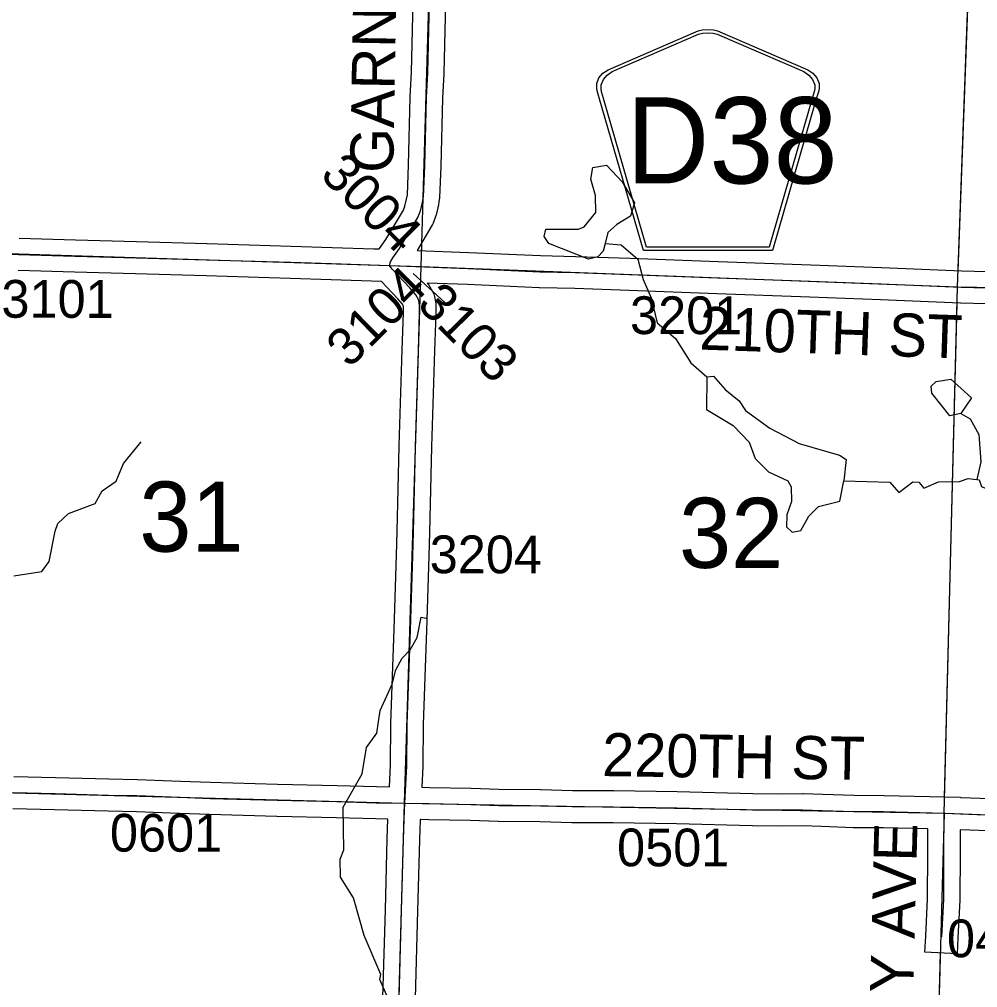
# Model space of a CAD drawing. Extents: x -157.2 to -99.3, y 12.2 to 46.2.
# Drawn here: x -134.532 to -132.754, y 28.332 to 30.127 of the extents above; entities that cross this region are included whole.
import ezdxf

# ---------------------------------------------------------------- set-up
doc = ezdxf.new("R2010")
doc.units = 0
for name, color, linetype in [('tdCoHydroRiver', 7, 'Continuous'), ('tdCoSecRdNmbr', 7, 'Continuous'), ('tdCoSecRdTxt', 7, 'Continuous'), ('tdCoSecRteBand', 7, 'Continuous'), ('tdCoSecRteCL', 7, 'Continuous'), ('tdCoSectLine', 7, 'Continuous'), ('tdCoSectLinePart', 7, 'Continuous'), ('tdCoSectNmbr', 7, 'Continuous'), ('tdCoShieldCoRteHrd', 7, 'Continuous'), ('tdCoSurfAsphalt', 7, 'Continuous'), ('tdCoSurfGravel', 7, 'Continuous'), ('tdCoTwpBndryShd', 7, 'Continuous')]:
    doc.layers.add(name, color=color, linetype=linetype)

msp = doc.modelspace()

# ---------------------------------------------------------------- linework, layer by layer
at = {"layer": 'tdCoHydroRiver'}
for points in [[(-133.4455, 29.7116), (-133.4491, 29.6975), (-133.4589, 29.6868), (-133.4764, 29.6826), (-133.5497, 29.7116), (-133.5588, 29.7245), (-133.5552, 29.7386), (-133.4952, 29.7384), (-133.4841, 29.7428), (-133.4628, 29.769), (-133.4634, 29.8006), (-133.472, 29.8309), (-133.4681, 29.8529), (-133.4428, 29.8569), (-133.4137, 29.826), (-133.3912, 29.7874), (-133.3982, 29.7623), (-133.4239, 29.7473), (-133.4402, 29.732), (-133.4455, 29.7116)], [(-133.4455, 29.7116), (-133.4156, 29.7092), (-133.3848, 29.683), (-133.3749, 29.6448), (-133.3601, 29.6111), (-133.3489, 29.565), (-133.315, 29.5356), (-133.2864, 29.4905), (-133.2571, 29.4643)], [(-133.2571, 29.4643), (-133.2573, 29.4043), (-133.2077, 29.3744), (-133.1786, 29.3435), (-133.1669, 29.3131), (-133.1424, 29.2887), (-133.1066, 29.2718), (-133.1006, 29.2606), (-133.0998, 29.2337)], [(-133.2571, 29.4643), (-133.2445, 29.4655), (-133.2231, 29.4412), (-133.1969, 29.4199), (-133.1848, 29.4021), (-133.14, 29.3692), (-133.0856, 29.3407), (-133.0105, 29.3195), (-132.9981, 29.3112), (-133.0024, 29.2719)], [(-132.7856, 29.3964), (-132.8062, 29.3923), (-132.8397, 29.4344), (-132.8409, 29.4471), (-132.8312, 29.4562), (-132.8042, 29.4602), (-132.7658, 29.4258), (-132.7856, 29.3964)], [(-132.7856, 29.3964), (-132.7685, 29.3864), (-132.752, 29.3575), (-132.7488, 29.3069), (-132.7561, 29.2739)], [(-134.5427, 29.0957), (-134.4904, 29.1035), (-134.4772, 29.1221), (-134.4659, 29.1786), (-134.4608, 29.1926), (-134.4412, 29.211), (-134.3917, 29.2299), (-134.3784, 29.2532), (-134.3525, 29.2713), (-134.3389, 29.3041), (-134.3061, 29.3441)], [(-133.0998, 29.2337), (-133.1085, 29.2087), (-133.1091, 29.1866), (-133.0984, 29.1768), (-133.0825, 29.1795), (-133.0675, 29.2059), (-133.0496, 29.2243), (-133.0098, 29.2342), (-133.0024, 29.2719)], [(-133.0024, 29.2719), (-132.9172, 29.2693), (-132.9004, 29.2499), (-132.8746, 29.2696), (-132.8636, 29.2693), (-132.8544, 29.2579), (-132.8272, 29.2698), (-132.7878, 29.2702), (-132.7718, 29.276), (-132.7561, 29.2739)], [(-132.7561, 29.2739), (-132.7514, 29.2738), (-132.747, 29.261), (-132.7174, 29.2475), (-132.6619, 29.2569), (-132.6527, 29.2487)], [(-133.825, 28.259), (-133.8634, 28.347), (-133.8615, 28.3564), (-133.8926, 28.4284), (-133.9126, 28.4985), (-133.9367, 28.5371), (-133.9373, 28.5703), (-133.9304, 28.5875), (-133.9312, 28.6665), (-133.8962, 28.7286), (-133.8885, 28.7773), (-133.8688, 28.8036), (-133.8628, 28.8461), (-133.8408, 28.8944), (-133.8337, 28.921), (-133.822, 28.9428), (-133.8073, 28.9581), (-133.794, 28.9814), (-133.7866, 29.0191), (-133.7772, 29.0172)]]:
    msp.add_lwpolyline(points, dxfattribs=at)
at = {"layer": 'tdCoSecRdNmbr'}
msp.add_line((-133.7426, 29.6026), (-133.8018, 29.6559), dxfattribs=at)
at = {"layer": 'tdCoSecRteBand'}
for points in [[(-133.8645, 29.7018), (-133.8639, 29.7026), (-133.8521, 29.719), (-133.8198, 29.7733), (-133.8169, 29.781), (-133.8144, 29.7915), (-133.8124, 29.8019), (-133.8101, 29.8568), (-133.8069, 29.983), (-133.8069, 29.9834), (-133.8069, 29.9837), (-133.8047, 30.0292), (-133.801, 30.1874)], [(-133.741, 30.1858), (-133.7447, 30.0274), (-133.7447, 30.0271), (-133.7447, 30.0267), (-133.7469, 29.9812), (-133.7501, 29.855), (-133.7501, 29.8547), (-133.7501, 29.8545), (-133.7526, 29.7972), (-133.7527, 29.7951), (-133.7531, 29.7931), (-133.7555, 29.7798), (-133.7557, 29.7789), (-133.7559, 29.7781), (-133.7591, 29.765), (-133.7595, 29.7633), (-133.7601, 29.7616), (-133.7646, 29.7498), (-133.7655, 29.7473), (-133.7669, 29.745), (-133.7941, 29.6991), (-133.6985, 29.6954), (-133.6984, 29.6954), (-133.6983, 29.6954), (-133.5655, 29.6895), (-133.5004, 29.688), (-133.5003, 29.688), (-133.5001, 29.688), (-133.399, 29.6846), (-133.3989, 29.6846), (-133.3989, 29.6846), (-133.2361, 29.6784), (-133.0638, 29.672), (-132.9326, 29.6673), (-132.9325, 29.6673), (-132.9324, 29.6673), (-132.7839, 29.6609), (-132.5956, 29.656)], [(-134.5328, 29.7216), (-134.4282, 29.7186), (-134.3148, 29.7154), (-134.1841, 29.7117), (-134.1841, 29.7117), (-134.184, 29.7117), (-134.0279, 29.707), (-134.0279, 29.707), (-134.0279, 29.707), (-133.9519, 29.7045), (-133.9519, 29.7045), (-133.9519, 29.7045), (-133.8743, 29.702), (-133.8743, 29.7022), (-133.8645, 29.7018)], [(-133.8456, 28.7045), (-133.8436, 28.7442), (-133.8429, 28.821), (-133.8429, 28.8214), (-133.8429, 28.8218), (-133.8379, 28.9621), (-133.8379, 28.9621), (-133.8379, 28.9621), (-133.8367, 28.9963), (-133.8325, 29.1338), (-133.8313, 29.1776), (-133.8276, 29.3361), (-133.8276, 29.3362), (-133.8276, 29.3364), (-133.8219, 29.5147), (-133.8219, 29.5147), (-133.8219, 29.5147), (-133.8197, 29.5832), (-133.8197, 29.5948), (-133.8202, 29.597), (-133.8216, 29.5996), (-133.8299, 29.6094), (-133.8602, 29.6415), (-133.9539, 29.6446), (-134.0298, 29.647), (-134.1858, 29.6517), (-134.3165, 29.6554), (-134.4299, 29.6586), (-134.5347, 29.6616)], [(-132.5968, 29.596), (-132.7857, 29.6009), (-132.786, 29.6009), (-132.7863, 29.6009), (-132.9348, 29.6074), (-133.0659, 29.612), (-133.066, 29.612), (-133.066, 29.612), (-133.2384, 29.6184), (-133.2384, 29.6184), (-133.2384, 29.6184), (-133.4011, 29.6246), (-133.502, 29.6281), (-133.5671, 29.6295), (-133.5675, 29.6295), (-133.5678, 29.6296), (-133.7009, 29.6355), (-133.7758, 29.6383), (-133.7739, 29.6361), (-133.7721, 29.634), (-133.7708, 29.6316), (-133.7656, 29.6225), (-133.7632, 29.6183), (-133.7623, 29.6135), (-133.7603, 29.6037), (-133.7597, 29.6008), (-133.7597, 29.5978), (-133.7597, 29.5828), (-133.7597, 29.5823), (-133.7597, 29.5818), (-133.7619, 29.5127), (-133.7676, 29.3346), (-133.7713, 29.1761), (-133.7713, 29.1761), (-133.7713, 29.176), (-133.7725, 29.1321), (-133.7725, 29.1321), (-133.7726, 29.132), (-133.7767, 28.9944), (-133.7767, 28.9943), (-133.7767, 28.9943), (-133.778, 28.96), (-133.7829, 28.8201), (-133.7836, 28.743), (-133.7836, 28.7424), (-133.7837, 28.7418), (-133.7856, 28.7034), (-133.7712, 28.7032), (-133.7712, 28.7032), (-133.7712, 28.7032), (-133.6942, 28.7017), (-133.694, 28.7017), (-133.6938, 28.7017), (-133.6424, 28.7), (-133.5651, 28.6992), (-133.5648, 28.6992), (-133.5646, 28.6992), (-133.5062, 28.6978), (-133.4298, 28.6973), (-133.4296, 28.6973), (-133.4295, 28.6973), (-133.3121, 28.6955), (-133.312, 28.6955), (-133.3118, 28.6955), (-133.1715, 28.6918), (-133.1232, 28.6916), (-133.079, 28.6918), (-133.0784, 28.6918), (-133.0778, 28.6918), (-133.042, 28.6906), (-132.9835, 28.6886), (-132.9287, 28.6884), (-132.9284, 28.6884), (-132.9281, 28.6884), (-132.8159, 28.6855), (-132.7862, 28.6853), (-132.7862, 28.6847), (-132.7856, 28.6847), (-132.7857, 28.6845), (-132.7316, 28.6827)], [(-134.5425, 28.7236), (-134.4652, 28.7217), (-134.4652, 28.7217), (-134.4651, 28.7217), (-134.3662, 28.719), (-134.3139, 28.7182), (-134.3135, 28.7182), (-134.3131, 28.7182), (-134.2333, 28.715), (-134.1774, 28.713), (-134.0531, 28.7093), (-133.9427, 28.7069), (-133.9427, 28.7069), (-133.9426, 28.7069), (-133.8695, 28.7049), (-133.8456, 28.7045)], [(-133.8577, 28.3138), (-133.8532, 28.476), (-133.8498, 28.6077), (-133.8498, 28.6078), (-133.8498, 28.6079), (-133.8486, 28.6445), (-133.8707, 28.6449), (-133.8708, 28.6449), (-133.871, 28.6449), (-133.9441, 28.6469), (-134.0545, 28.6494), (-134.0547, 28.6494), (-134.0548, 28.6494), (-134.1793, 28.6531), (-134.1794, 28.6531), (-134.1795, 28.6531), (-134.2354, 28.655), (-134.2355, 28.655), (-134.2356, 28.655), (-134.3151, 28.6582), (-134.3672, 28.659), (-134.3674, 28.659), (-134.3676, 28.659), (-134.4667, 28.6617), (-134.5441, 28.6637)], [(-132.7338, 28.6227), (-132.7866, 28.6245), (-132.7869, 28.5812), (-132.7874, 28.4956), (-132.7874, 28.495), (-132.7874, 28.4943), (-132.7909, 28.4245), (-132.7923, 28.3945), (-132.8523, 28.3975), (-132.8508, 28.4275), (-132.8474, 28.4966), (-132.8469, 28.5815), (-132.8469, 28.5815), (-132.8469, 28.5815), (-132.8466, 28.6262), (-132.8472, 28.6263), (-132.9293, 28.6284), (-132.9842, 28.6286), (-132.9847, 28.6286), (-132.9851, 28.6286), (-133.044, 28.6306), (-133.044, 28.6306), (-133.0441, 28.6306), (-133.0792, 28.6318), (-133.123, 28.6316), (-133.1232, 28.6316), (-133.1233, 28.6316), (-133.1722, 28.6318), (-133.1725, 28.6318), (-133.1728, 28.6318), (-133.3132, 28.6355), (-133.4303, 28.6373), (-133.5068, 28.6378), (-133.5071, 28.6378), (-133.5074, 28.6378), (-133.5659, 28.6392), (-133.6433, 28.64), (-133.6437, 28.64), (-133.644, 28.64), (-133.6956, 28.6417), (-133.7723, 28.6432), (-133.7876, 28.6435), (-133.7886, 28.6435), (-133.7886, 28.6432), (-133.7898, 28.606), (-133.7933, 28.4745), (-133.7933, 28.4744), (-133.7933, 28.4744), (-133.7977, 28.3122)]]:
    msp.add_lwpolyline(points, dxfattribs=at)
at = {"layer": 'tdCoSecRteCL'}
for points in [[(-133.8454, 29.671), (-133.8437, 29.6779), (-133.8395, 29.6851), (-133.827, 29.7026), (-133.7927, 29.7603), (-133.7882, 29.7721), (-133.785, 29.7852), (-133.7826, 29.7985), (-133.7801, 29.8557), (-133.7769, 29.9823), (-133.7747, 30.0281), (-133.771, 30.1867), (-133.7663, 30.3268), (-133.7655, 30.3534), (-133.7611, 30.4839), (-133.7611, 30.5297), (-133.7577, 30.6205), (-133.7577, 30.6653)], [(-135.7546, 29.7387), (-135.7129, 29.7365), (-135.5953, 29.7313), (-135.433, 29.7246), (-135.2737, 29.719), (-135.1181, 29.7133), (-135.0742, 29.7116), (-134.9526, 29.7069), (-134.7916, 29.7007), (-134.7378, 29.699), (-134.6222, 29.6953), (-134.5339, 29.6916), (-134.4291, 29.6886), (-134.3157, 29.6854), (-134.1849, 29.6817), (-134.0288, 29.677), (-133.9529, 29.6746), (-133.8454, 29.671)], [(-133.8171, 28.674), (-133.8136, 28.7433), (-133.8129, 28.8207), (-133.808, 28.9611), (-133.8067, 28.9953), (-133.8025, 29.1329), (-133.8013, 29.1768), (-133.7976, 29.3354), (-133.7919, 29.5137), (-133.7897, 29.5828), (-133.7897, 29.5978), (-133.7917, 29.6077), (-133.7969, 29.6168), (-133.8075, 29.6294), (-133.8403, 29.6641), (-133.8454, 29.671)], [(-133.8454, 29.671), (-133.6996, 29.6654), (-133.5665, 29.6595), (-133.5011, 29.658), (-133.4, 29.6546), (-133.2372, 29.6484), (-133.0649, 29.642), (-132.9337, 29.6373), (-132.785, 29.6309), (-132.5961, 29.626), (-132.5043, 29.6255), (-132.3921, 29.6243), (-132.3019, 29.623), (-132.2882, 29.6225)], [(-132.8164, 28.6555), (-132.8144, 28.6554), (-132.7326, 28.6527), (-132.6312, 28.6475), (-132.5658, 28.6438), (-132.4859, 28.6399), (-132.4083, 28.6359), (-132.3896, 28.6352), (-132.3715, 28.6345), (-132.3592, 28.6355), (-132.3533, 28.6377), (-132.3471, 28.6433), (-132.3404, 28.6542), (-132.3377, 28.6617), (-132.3279, 28.6885), (-132.3195, 28.7183), (-132.3183, 28.7262), (-132.3173, 28.7415), (-132.3175, 28.8103), (-132.317, 28.8244)], [(-134.5434, 28.6936), (-134.466, 28.6917), (-134.3668, 28.689), (-134.3143, 28.6882), (-134.2344, 28.685), (-134.1784, 28.683), (-134.0539, 28.6793), (-133.9434, 28.6769), (-133.8701, 28.6749), (-133.8171, 28.674)], [(-133.8436, 27.7293), (-133.8435, 27.7468), (-133.8398, 27.8284), (-133.8383, 27.9273), (-133.8368, 27.9847), (-133.8329, 28.1068), (-133.8321, 28.1507), (-133.8292, 28.2634), (-133.8277, 28.313), (-133.8233, 28.4752), (-133.8198, 28.6069), (-133.8186, 28.6444), (-133.8171, 28.674)], [(-133.8171, 28.674), (-133.7718, 28.6732), (-133.6948, 28.6717), (-133.643, 28.67), (-133.5653, 28.6692), (-133.5067, 28.6678), (-133.43, 28.6673), (-133.3126, 28.6655), (-133.172, 28.6618), (-133.1232, 28.6616), (-133.0788, 28.6618), (-133.043, 28.6606), (-132.9841, 28.6586), (-132.9289, 28.6584), (-132.8164, 28.6555)], [(-132.8208, 28.426), (-132.8174, 28.4958), (-132.8169, 28.5814), (-132.8164, 28.6555)]]:
    msp.add_lwpolyline(points, dxfattribs=at)
at = {"layer": 'tdCoSectLine'}
for points in [[(-133.7867, 29.6691), (-133.758, 30.6653)], [(-132.792, 29.6312), (-132.7551, 30.6305)], [(-134.7505, 29.6994), (-133.7867, 29.6691)], [(-133.8175, 28.674), (-133.7867, 29.6691)], [(-133.7867, 29.6691), (-132.792, 29.6312)], [(-132.8168, 28.6555), (-132.792, 29.6312)], [(-132.792, 29.6312), (-132.2886, 29.6225), (-131.7931, 29.6085)], [(-134.7778, 28.6994), (-133.8175, 28.674)], [(-133.844, 27.7293), (-133.8175, 28.674)], [(-133.8175, 28.674), (-132.8168, 28.6555)], [(-132.8168, 28.6555), (-132.843, 27.6945)], [(-132.8168, 28.6555), (-131.8229, 28.6156)]]:
    msp.add_lwpolyline(points, dxfattribs=at)
at = {"layer": 'tdCoSectLinePart'}
for points in [[(-132.7908, 29.6612), (-132.7562, 30.6005)], [(-133.7858, 29.6988), (-133.7853, 29.7146)], [(-132.816, 28.6854), (-132.7927, 29.6012)], [(-132.8239, 28.3961), (-132.8422, 27.7245)]]:
    msp.add_lwpolyline(points, dxfattribs=at)
at = {"layer": 'tdCoShieldCoRteHrd'}
for points in [[(-133.3746, 29.6988), (-133.4565, 29.9817), (-133.4604, 29.9949), (-133.4611, 30.0007), (-133.4611, 30.0086), (-133.4569, 30.0189), (-133.4496, 30.0274), (-133.44, 30.034), (-133.2727, 30.1064), (-133.2652, 30.108), (-133.2548, 30.1089), (-133.2444, 30.108), (-133.2369, 30.1064), (-133.0696, 30.034), (-133.06, 30.0274), (-133.0527, 30.0189), (-133.0485, 30.0086), (-133.0485, 30.0007), (-133.0492, 29.9949), (-133.0531, 29.9817), (-133.135, 29.6988)], [(-133.3687, 29.7051), (-133.4484, 29.9804), (-133.4522, 29.993), (-133.4529, 29.9987), (-133.4529, 30.0062), (-133.4488, 30.0161), (-133.4418, 30.0242), (-133.4326, 30.0307), (-133.272, 30.1001), (-133.2648, 30.1017), (-133.2548, 30.1026), (-133.2448, 30.1017), (-133.2376, 30.1001), (-133.077, 30.0307), (-133.0678, 30.0242), (-133.0608, 30.0161), (-133.0567, 30.0062), (-133.0567, 29.9987), (-133.0574, 29.993), (-133.0612, 29.9804), (-133.1409, 29.7051)]]:
    msp.add_lwpolyline(points, close=True, dxfattribs=at)
at = {"layer": 'tdCoSurfAsphalt'}
msp.add_lwpolyline([(-134.5339, 29.6916), (-134.4291, 29.6886), (-134.3157, 29.6854), (-134.1849, 29.6817), (-134.0288, 29.677), (-133.9529, 29.6746), (-133.8454, 29.671), (-133.6996, 29.6654), (-133.5665, 29.6595), (-133.5011, 29.658), (-133.4, 29.6546), (-133.2372, 29.6484), (-133.0649, 29.642), (-132.9337, 29.6373), (-132.785, 29.6309), (-132.5961, 29.626)], dxfattribs=at)
at = {"layer": 'tdCoSurfGravel'}
for points in [[(-133.8171, 28.674), (-133.8136, 28.7433), (-133.8129, 28.8207), (-133.808, 28.9611), (-133.8067, 28.9953), (-133.8025, 29.1329), (-133.8013, 29.1768), (-133.7976, 29.3354), (-133.7919, 29.5137), (-133.7897, 29.5828), (-133.7897, 29.5978), (-133.7917, 29.6077), (-133.7969, 29.6168), (-133.8075, 29.6294), (-133.8403, 29.6641), (-133.8454, 29.671), (-133.8437, 29.6779), (-133.8395, 29.6851), (-133.827, 29.7026), (-133.7927, 29.7603), (-133.7882, 29.7721), (-133.785, 29.7852), (-133.7826, 29.7985), (-133.7801, 29.8557), (-133.7769, 29.9823), (-133.7747, 30.0281), (-133.771, 30.1867)], [(-134.5434, 28.6936), (-134.466, 28.6917), (-134.3668, 28.689), (-134.3143, 28.6882), (-134.2344, 28.685), (-134.1784, 28.683), (-134.0539, 28.6793), (-133.9434, 28.6769), (-133.8701, 28.6749), (-133.8171, 28.674), (-133.7718, 28.6732), (-133.6948, 28.6717), (-133.643, 28.67), (-133.5653, 28.6692), (-133.5067, 28.6678), (-133.43, 28.6673), (-133.3126, 28.6655), (-133.172, 28.6618), (-133.1232, 28.6616), (-133.0788, 28.6618), (-133.043, 28.6606), (-132.9841, 28.6586), (-132.9289, 28.6584), (-132.8164, 28.6555), (-132.8144, 28.6554), (-132.7326, 28.6527)], [(-133.8837, 26.392), (-133.8817, 26.4311), (-133.8822, 26.4797), (-133.8782, 26.6306), (-133.8761, 26.729), (-133.875, 26.7774), (-133.8647, 27.0489), (-133.8593, 27.2385), (-133.8511, 27.4358), (-133.8442, 27.6471), (-133.8436, 27.7293), (-133.8435, 27.7468), (-133.8398, 27.8284), (-133.8383, 27.9273), (-133.8368, 27.9847), (-133.8329, 28.1068), (-133.8321, 28.1507), (-133.8292, 28.2634), (-133.8277, 28.313), (-133.8233, 28.4752), (-133.8198, 28.6069), (-133.8186, 28.6444), (-133.8171, 28.674)], [(-132.8208, 28.426), (-132.8174, 28.4958), (-132.8169, 28.5814), (-132.8164, 28.6555)]]:
    msp.add_lwpolyline(points, dxfattribs=at)
at = {"layer": 'tdCoTwpBndryShd'}
msp.add_lwpolyline([(-134.7778, 28.6994), (-133.8175, 28.674), (-132.8168, 28.6555), (-131.8229, 28.6156), (-130.8245, 28.5869), (-129.825, 28.5575), (-128.8255, 28.521), (-127.8614, 28.4849), (-126.8697, 28.4535), (-125.867, 28.4197), (-124.8666, 28.3809)], dxfattribs=at)

# ---------------------------------------------------------------- texts
at = {"layer": 'tdCoSecRdNmbr'}
for s, rotation, p in [('3004', 314.8983, (-133.9766, 29.8368)), ('3104', 44.8986, (-133.9199, 29.4789)), ('3101', 359.8977, (-134.5655, 29.5742)), ('3103', 314.8985, (-133.797, 29.5965)), ('3201', 359.8986, (-133.3994, 29.5439)), ('3204', 359.8983, (-133.771, 29.1005)), ('0601', 359.8979, (-134.3642, 28.5843)), ('0501', 359.8986, (-133.4234, 28.5571)), ('0402', 359.899, (-132.8114, 28.3884))]:
    msp.add_text(s, height=0.07, rotation=rotation, dxfattribs=at).set_placement(p)
at = {"layer": 'tdCoSecRdTxt'}
for s, rotation, p in [('GARNER AVE', 89.0001, (-133.8387, 29.8422)), ('210TH ST', 358.0481, (-133.2714, 29.5152)), ('220TH ST', 359.1415, (-133.4515, 28.7243)), ('GRUNDY AVE', 88.5164, (-132.8843, 27.9291))]:
    msp.add_text(s, height=0.08, rotation=rotation, dxfattribs=at).set_placement(p)
at = {"layer": 'tdCoSectNmbr'}
for s, rotation, p in [('31', 359.8978, (-134.3098, 29.1405)), ('32', 359.8986, (-133.3085, 29.1104))]:
    msp.add_text(s, height=0.13, rotation=rotation, dxfattribs=at).set_placement(p)
at = {"layer": 'tdCoShieldCoRteHrd'}
msp.add_text('D38', height=0.16, dxfattribs=at).set_placement((-133.4067, 29.8231))

doc.saveas('drawing.dxf')
